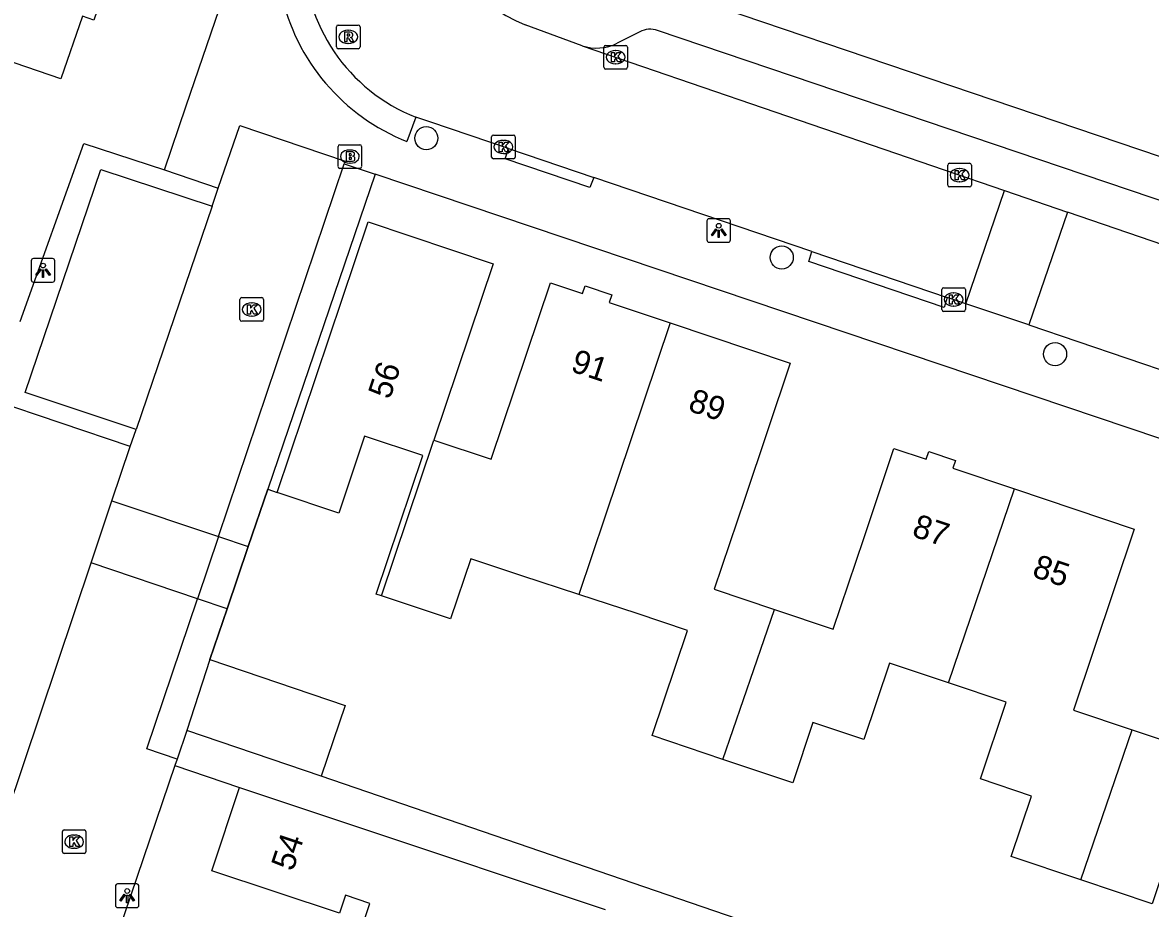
# Model space of a CAD drawing. Extents: x 157767 to 159171, y 387842 to 389425.
# Drawn here: x 158200.72 to 158248.51, y 388329.85 to 388367.37 of the extents above; entities that cross this region are included whole.
import ezdxf

# ---------------------------------------------------------------- set-up
doc = ezdxf.new("R2010")
doc.units = 0
for name, color, linetype in [('IMGEO_Boom', 7, 'Continuous'), ('IMGEO_Brandkraan', 7, 'Continuous'), ('IMGEO_Kolk', 7, 'Continuous'), ('IMGEO_Lichtpunt', 7, 'Continuous'), ('IMGEO_Muur', 7, 'Continuous'), ('IMGEO_Pand', 7, 'Continuous'), ('IMGEO_Pand_nummerreeks', 7, 'Continuous'), ('IMGEO_Rijbaan_lokaal_open', 7, 'Continuous'), ('IMGEO_Rioolput', 7, 'Continuous'), ('IMGEO_Voetpad_open', 7, 'Continuous')]:
    doc.layers.add(name, color=color, linetype=linetype)

msp = doc.modelspace()

# ---------------------------------------------------------------- linework, layer by layer
at = {"layer": 'IMGEO_Boom'}
for centre in [(158217.826, 388362.477), (158232.884, 388357.425), (158244.465, 388353.331)]:
    msp.add_circle(centre, 0.489, dxfattribs=at)
at = {"layer": 'IMGEO_Brandkraan'}
for p, q in [((158214.085, 388361.271), (158214.085, 388362.123)), ((158214.16, 388362.197), (158215.012, 388362.197)), ((158215.086, 388362.123), (158215.086, 388361.271)), ((158214.573, 388361.977), (158214.598, 388361.977)), ((158215.012, 388361.197), (158214.16, 388361.197)), ((158214.596, 388361.417), (158214.571, 388361.417))]:
    msp.add_line(p, q, dxfattribs=at)
for points in [[(158214.085, 388361.271), (158214.085, 388362.123)], [(158214.16, 388362.197), (158215.012, 388362.197)], [(158215.086, 388362.123), (158215.086, 388361.271)], [(158214.433, 388361.897), (158214.433, 388361.497), (158214.646, 388361.497)], [(158214.664, 388361.897), (158214.433, 388361.897)], [(158214.612, 388361.816), (158214.558, 388361.816), (158214.558, 388361.74)], [(158214.558, 388361.74), (158214.611, 388361.74)], [(158214.62, 388361.664), (158214.558, 388361.664), (158214.558, 388361.583)], [(158215.012, 388361.197), (158214.16, 388361.197)], [(158214.558, 388361.583), (158214.62, 388361.583)]]:
    msp.add_lwpolyline(points, dxfattribs=at)
for centre, radius, start, end in [((158214.162, 388362.121), 0.0765, 91.552, 178.448), ((158214.162, 388362.121), 0.0765, 91.552, 178.448), ((158215.01, 388362.121), 0.0765, 1.552, 88.448), ((158215.01, 388362.121), 0.0765, 1.552, 88.448), ((158214.613, 388361.778), 0.0379, 267.8285, 90.9355), ((158214.621, 388361.623), 0.0404, 269.8759, 90.5077), ((158214.668, 388361.752), 0.145, 59.4692, 91.5367), ((158214.693, 388361.799), 0.0922, 285.5137, 58.1501), ((158214.698, 388361.607), 0.105, 301.3115, 78.989), ((158214.162, 388361.273), 0.0765, 181.552, 268.448), ((158214.162, 388361.273), 0.0765, 181.552, 268.448), ((158214.652, 388361.748), 0.251, 268.6676, 293.5347), ((158215.01, 388361.273), 0.0765, 271.552, 358.448), ((158215.01, 388361.273), 0.0765, 271.552, 358.448)]:
    msp.add_arc(centre, radius, start, end, dxfattribs=at)
for centre, major_axis, ratio, start_param, end_param in [((158214.572, 388361.697), (-0.387, 0.002), 0.722429, 4.712389, 7.853982), ((158214.597, 388361.697), (-0.39, 0.002), 0.717154, 1.570796, 4.712389)]:
    msp.add_ellipse(centre, major_axis=major_axis, ratio=ratio, start_param=start_param, end_param=end_param, dxfattribs=at)
at = {"layer": 'IMGEO_Kolk'}
for p, q in [((158225.424, 388366.406), (158226.276, 388366.406)), ((158225.349, 388365.48), (158225.349, 388366.332)), ((158225.837, 388366.186), (158225.862, 388366.186)), ((158226.35, 388366.332), (158226.35, 388365.48)), ((158225.86, 388365.626), (158225.835, 388365.626)), ((158226.276, 388365.406), (158225.424, 388365.406)), ((158220.668, 388362.606), (158221.52, 388362.606)), ((158220.593, 388361.68), (158220.593, 388362.532)), ((158221.081, 388362.386), (158221.106, 388362.386)), ((158221.594, 388362.532), (158221.594, 388361.68)), ((158221.52, 388361.606), (158220.668, 388361.606)), ((158221.104, 388361.826), (158221.079, 388361.826)), ((158239.917, 388360.487), (158239.917, 388361.339)), ((158239.992, 388361.413), (158240.844, 388361.413)), ((158240.405, 388361.193), (158240.43, 388361.193)), ((158240.918, 388361.339), (158240.918, 388360.487)), ((158240.844, 388360.413), (158239.992, 388360.413)), ((158240.428, 388360.633), (158240.403, 388360.633)), ((158239.666, 388355.217), (158239.666, 388356.069)), ((158239.741, 388356.143), (158240.593, 388356.143)), ((158240.154, 388355.923), (158240.179, 388355.923)), ((158240.667, 388356.069), (158240.667, 388355.217)), ((158209.93, 388354.798), (158209.93, 388355.65)), ((158210.005, 388355.724), (158210.857, 388355.724)), ((158210.418, 388355.504), (158210.443, 388355.504)), ((158210.931, 388355.65), (158210.931, 388354.798)), ((158210.441, 388354.944), (158210.416, 388354.944)), ((158240.593, 388355.143), (158239.741, 388355.143)), ((158240.177, 388355.363), (158240.152, 388355.363)), ((158210.857, 388354.724), (158210.005, 388354.724)), ((158202.405, 388332.254), (158202.405, 388333.106)), ((158202.48, 388333.18), (158203.332, 388333.18)), ((158202.893, 388332.96), (158202.918, 388332.96)), ((158203.406, 388333.106), (158203.406, 388332.254)), ((158203.332, 388332.18), (158202.48, 388332.18)), ((158202.916, 388332.4), (158202.891, 388332.4))]:
    msp.add_line(p, q, dxfattribs=at)
for points in [[(158225.424, 388366.406), (158226.276, 388366.406)], [(158225.349, 388365.48), (158225.349, 388366.332)], [(158225.67, 388366.106), (158225.793, 388366.106), (158225.793, 388365.955), (158225.923, 388366.106), (158226.087, 388366.106), (158225.941, 388365.955), (158226.094, 388365.706), (158225.942, 388365.706), (158225.857, 388365.87), (158225.793, 388365.803), (158225.793, 388365.706), (158225.67, 388365.706), (158225.67, 388366.106)], [(158226.35, 388366.332), (158226.35, 388365.48)], [(158226.276, 388365.406), (158225.424, 388365.406)], [(158220.668, 388362.606), (158221.52, 388362.606)], [(158220.593, 388361.68), (158220.593, 388362.532)], [(158220.914, 388362.306), (158221.037, 388362.306), (158221.037, 388362.155), (158221.167, 388362.306), (158221.331, 388362.306), (158221.185, 388362.155), (158221.338, 388361.906), (158221.186, 388361.906), (158221.101, 388362.07), (158221.037, 388362.003), (158221.037, 388361.906), (158220.914, 388361.906), (158220.914, 388362.306)], [(158221.594, 388362.532), (158221.594, 388361.68)], [(158221.52, 388361.606), (158220.668, 388361.606)], [(158239.917, 388360.487), (158239.917, 388361.339)], [(158239.992, 388361.413), (158240.844, 388361.413)], [(158240.238, 388361.113), (158240.361, 388361.113), (158240.361, 388360.962), (158240.491, 388361.113), (158240.655, 388361.113), (158240.509, 388360.962), (158240.662, 388360.713), (158240.51, 388360.713), (158240.425, 388360.877), (158240.361, 388360.81), (158240.361, 388360.713), (158240.238, 388360.713), (158240.238, 388361.113)], [(158240.918, 388361.339), (158240.918, 388360.487)], [(158240.844, 388360.413), (158239.992, 388360.413)], [(158239.666, 388355.217), (158239.666, 388356.069)], [(158239.741, 388356.143), (158240.593, 388356.143)], [(158240.667, 388356.069), (158240.667, 388355.217)], [(158209.93, 388354.798), (158209.93, 388355.65)], [(158210.005, 388355.724), (158210.857, 388355.724)], [(158210.251, 388355.424), (158210.374, 388355.424), (158210.374, 388355.273), (158210.504, 388355.424), (158210.668, 388355.424), (158210.522, 388355.273), (158210.675, 388355.024), (158210.523, 388355.024), (158210.438, 388355.188), (158210.374, 388355.121), (158210.374, 388355.024), (158210.251, 388355.024), (158210.251, 388355.424)], [(158210.931, 388355.65), (158210.931, 388354.798)], [(158239.987, 388355.843), (158240.11, 388355.843), (158240.11, 388355.692), (158240.24, 388355.843), (158240.404, 388355.843), (158240.258, 388355.692), (158240.411, 388355.443), (158240.259, 388355.443), (158240.174, 388355.607), (158240.11, 388355.54), (158240.11, 388355.443), (158239.987, 388355.443), (158239.987, 388355.843)], [(158240.593, 388355.143), (158239.741, 388355.143)], [(158210.857, 388354.724), (158210.005, 388354.724)], [(158202.405, 388332.254), (158202.405, 388333.106)], [(158202.48, 388333.18), (158203.332, 388333.18)], [(158203.406, 388333.106), (158203.406, 388332.254)], [(158202.726, 388332.88), (158202.849, 388332.88), (158202.849, 388332.729), (158202.979, 388332.88), (158203.143, 388332.88), (158202.997, 388332.729), (158203.15, 388332.48), (158202.998, 388332.48), (158202.913, 388332.644), (158202.849, 388332.577), (158202.849, 388332.48), (158202.726, 388332.48), (158202.726, 388332.88)], [(158203.332, 388332.18), (158202.48, 388332.18)]]:
    msp.add_lwpolyline(points, dxfattribs=at)
for centre, start, end in [((158225.426, 388366.33), 91.552, 178.448), ((158225.426, 388366.33), 91.552, 178.448), ((158226.274, 388366.33), 1.552, 88.448), ((158226.274, 388366.33), 1.552, 88.448), ((158225.426, 388365.482), 181.552, 268.448), ((158225.426, 388365.482), 181.552, 268.448), ((158226.274, 388365.482), 271.552, 358.448), ((158226.274, 388365.482), 271.552, 358.448), ((158220.67, 388362.53), 91.552, 178.448), ((158220.67, 388362.53), 91.552, 178.448), ((158221.518, 388362.53), 1.552, 88.448), ((158221.518, 388362.53), 1.552, 88.448), ((158220.67, 388361.682), 181.552, 268.448), ((158220.67, 388361.682), 181.552, 268.448), ((158221.518, 388361.682), 271.552, 358.448), ((158221.518, 388361.682), 271.552, 358.448), ((158239.994, 388361.337), 91.552, 178.448), ((158239.994, 388361.337), 91.552, 178.448), ((158240.842, 388361.337), 1.552, 88.448), ((158240.842, 388361.337), 1.552, 88.448), ((158239.994, 388360.489), 181.552, 268.448), ((158239.994, 388360.489), 181.552, 268.448), ((158240.842, 388360.489), 271.552, 358.448), ((158240.842, 388360.489), 271.552, 358.448), ((158239.743, 388356.067), 91.552, 178.448), ((158239.743, 388356.067), 91.552, 178.448), ((158240.591, 388356.067), 1.552, 88.448), ((158240.591, 388356.067), 1.552, 88.448), ((158210.007, 388355.648), 91.552, 178.448), ((158210.007, 388355.648), 91.552, 178.448), ((158210.855, 388355.648), 1.552, 88.448), ((158210.855, 388355.648), 1.552, 88.448), ((158239.743, 388355.219), 181.552, 268.448), ((158239.743, 388355.219), 181.552, 268.448), ((158240.591, 388355.219), 271.552, 358.448), ((158240.591, 388355.219), 271.552, 358.448), ((158210.007, 388354.8), 181.552, 268.448), ((158210.007, 388354.8), 181.552, 268.448), ((158210.855, 388354.8), 271.552, 358.448), ((158210.855, 388354.8), 271.552, 358.448), ((158202.482, 388333.104), 91.552, 178.448), ((158202.482, 388333.104), 91.552, 178.448), ((158203.33, 388333.104), 1.552, 88.448), ((158203.33, 388333.104), 1.552, 88.448), ((158202.482, 388332.256), 181.552, 268.448), ((158202.482, 388332.256), 181.552, 268.448), ((158203.33, 388332.256), 271.552, 358.448), ((158203.33, 388332.256), 271.552, 358.448)]:
    msp.add_arc(centre, 0.0765, start, end, dxfattribs=at)
for centre, major_axis, ratio, start_param, end_param in [((158225.836, 388365.906), (-0.387, 0.002), 0.722429, 4.712389, 7.853982), ((158225.861, 388365.906), (-0.39, 0.002), 0.717154, 1.570796, 4.712389), ((158221.08, 388362.106), (-0.387, 0.002), 0.722429, 4.712389, 7.853982), ((158221.105, 388362.106), (-0.39, 0.002), 0.717154, 1.570796, 4.712389), ((158240.404, 388360.913), (-0.387, 0.002), 0.722429, 4.712389, 7.853982), ((158240.429, 388360.913), (-0.39, 0.002), 0.717154, 1.570796, 4.712389), ((158240.153, 388355.643), (-0.387, 0.002), 0.722429, 4.712389, 7.853982), ((158240.178, 388355.643), (-0.39, 0.002), 0.717154, 1.570796, 4.712389), ((158210.417, 388355.224), (-0.387, 0.002), 0.722429, 4.712389, 7.853982), ((158210.442, 388355.224), (-0.39, 0.002), 0.717154, 1.570796, 4.712389), ((158202.892, 388332.68), (-0.387, 0.002), 0.722429, 4.712389, 7.853982), ((158202.917, 388332.68), (-0.39, 0.002), 0.717154, 1.570796, 4.712389)]:
    msp.add_ellipse(centre, major_axis=major_axis, ratio=ratio, start_param=start_param, end_param=end_param, dxfattribs=at)
at = {"layer": 'IMGEO_Lichtpunt'}
for p, q in [((158229.717, 388358.972), (158229.717, 388358.165)), ((158229.717, 388358.972), (158229.717, 388358.165)), ((158230.619, 388359.067), (158229.811, 388359.067)), ((158230.619, 388359.067), (158229.811, 388359.067)), ((158230.713, 388358.165), (158230.713, 388358.972)), ((158230.713, 388358.165), (158230.713, 388358.972)), ((158229.811, 388358.071), (158230.619, 388358.071)), ((158229.811, 388358.071), (158230.619, 388358.071)), ((158201.991, 388357.38), (158201.183, 388357.38)), ((158201.991, 388357.38), (158201.183, 388357.38)), ((158201.089, 388357.285), (158201.089, 388356.478)), ((158201.089, 388357.285), (158201.089, 388356.478)), ((158202.085, 388356.478), (158202.085, 388357.285)), ((158202.085, 388356.478), (158202.085, 388357.285)), ((158201.183, 388356.384), (158201.991, 388356.384)), ((158201.183, 388356.384), (158201.991, 388356.384)), ((158204.653, 388330.793), (158204.653, 388329.986)), ((158204.653, 388330.793), (158204.653, 388329.986)), ((158205.555, 388330.888), (158204.747, 388330.888)), ((158205.555, 388330.888), (158204.747, 388330.888)), ((158205.649, 388329.986), (158205.649, 388330.793)), ((158205.649, 388329.986), (158205.649, 388330.793)), ((158204.747, 388329.892), (158205.555, 388329.892)), ((158204.747, 388329.892), (158205.555, 388329.892))]:
    msp.add_line(p, q, dxfattribs=at)
for points in [[(158230.091, 388358.636), (158230.13, 388358.608), (158229.942, 388358.346), (158229.904, 388358.373), (158230.091, 388358.636)], [(158230.193, 388358.588), (158230.24, 388358.588), (158230.24, 388358.266), (158230.193, 388358.266), (158230.193, 388358.588)], [(158230.303, 388358.608), (158230.341, 388358.635), (158230.528, 388358.373), (158230.489, 388358.345), (158230.303, 388358.608)], [(158201.463, 388356.949), (158201.502, 388356.921), (158201.314, 388356.659), (158201.276, 388356.686), (158201.463, 388356.949)], [(158201.565, 388356.901), (158201.612, 388356.901), (158201.612, 388356.579), (158201.565, 388356.579), (158201.565, 388356.901)], [(158201.675, 388356.921), (158201.713, 388356.948), (158201.9, 388356.686), (158201.861, 388356.658), (158201.675, 388356.921)], [(158205.027, 388330.457), (158205.066, 388330.429), (158204.878, 388330.167), (158204.84, 388330.194), (158205.027, 388330.457)], [(158205.129, 388330.409), (158205.176, 388330.409), (158205.176, 388330.087), (158205.129, 388330.087), (158205.129, 388330.409)], [(158205.239, 388330.429), (158205.277, 388330.456), (158205.464, 388330.194), (158205.425, 388330.166), (158205.239, 388330.429)]]:
    msp.add_lwpolyline(points, dxfattribs=at)
for centre in [(158230.216, 388358.77), (158201.588, 388357.083), (158205.152, 388330.591)]:
    msp.add_circle(centre, 0.0994, dxfattribs=at)
for centre, start, end in [((158229.811, 388358.972), 90, 180), ((158229.811, 388358.972), 90, 180), ((158230.619, 388358.972), 0, 90), ((158230.619, 388358.972), 0, 90), ((158229.811, 388358.165), 180, 270), ((158229.811, 388358.165), 180, 270), ((158230.619, 388358.165), 270, 0), ((158230.619, 388358.165), 270, 360), ((158201.183, 388357.285), 90, 180), ((158201.183, 388357.285), 90, 180), ((158201.991, 388357.285), 0, 90), ((158201.991, 388357.285), 0, 90), ((158201.183, 388356.478), 180, 270), ((158201.183, 388356.478), 180, 270), ((158201.991, 388356.478), 270, 0), ((158201.991, 388356.478), 270, 360), ((158204.747, 388330.793), 90, 180), ((158204.747, 388330.793), 90, 180), ((158205.555, 388330.793), 0, 90), ((158205.555, 388330.793), 0, 90), ((158204.747, 388329.986), 180, 270), ((158204.747, 388329.986), 180, 270), ((158205.555, 388329.986), 270, 0), ((158205.555, 388329.986), 270, 360)]:
    msp.add_arc(centre, 0.0946, start, end, dxfattribs=at)
at = {"layer": 'IMGEO_Muur'}
for points in [[(158210.283, 388345.18), (158211.11, 388347.607)], [(158211.11, 388347.607), (158211.509, 388347.473)], [(158209.386, 388342.547), (158210.283, 388345.18)], [(158208.654, 388340.397), (158209.386, 388342.547)]]:
    msp.add_lwpolyline(points, dxfattribs=at)
at = {"layer": 'IMGEO_Pand'}
for points in [[(158198.86, 388377.879), (158197.988, 388375.331), (158205.547, 388372.742), (158203.744, 388367.476), (158203.257, 388367.643), (158202.348, 388364.986), (158197.958, 388366.489), (158198.867, 388369.145), (158195.504, 388370.297), (158196.408, 388372.938), (158193.199, 388374.037), (158193.928, 388376.164), (158191.323, 388377.056), (158188.224, 388378.117), (158189.232, 388381.115), (158192.354, 388380.066)], [(158215.924, 388343.095), (158215.704, 388343.169), (158217.674, 388349.034), (158215.209, 388349.862), (158214.113, 388346.599), (158211.509, 388347.473), (158215.359, 388358.94), (158220.658, 388357.16), (158218.15, 388349.69)], [(158218.15, 388349.69), (158220.57, 388348.878), (158223.081, 388356.354), (158224.447, 388355.896), (158224.556, 388356.219), (158225.685, 388355.841), (158225.576, 388355.518), (158228.16, 388354.65)], [(158228.16, 388354.65), (158225.396, 388346.427), (158224.293, 388343.146)], [(158228.16, 388354.65), (158233.239, 388352.943), (158231.317, 388347.218), (158230.025, 388343.369), (158232.581, 388342.511)], [(158215.924, 388343.095), (158218.15, 388349.69)], [(158232.581, 388342.511), (158235.066, 388341.676), (158236.359, 388345.525), (158237.638, 388349.335), (158239.004, 388348.877), (158239.113, 388349.2), (158240.242, 388348.822), (158240.132, 388348.497), (158242.743, 388347.62)], [(158239.945, 388339.407), (158242.743, 388347.62)], [(158242.743, 388347.62), (158247.823, 388345.915), (158245.251, 388338.255), (158247.727, 388337.423)], [(158224.293, 388343.146), (158221.866, 388343.942), (158219.712, 388344.665), (158218.854, 388342.112), (158215.924, 388343.095)], [(158247.727, 388337.423), (158250.21, 388336.589), (158252.781, 388344.247), (158254.147, 388343.789), (158254.256, 388344.112), (158255.385, 388343.734), (158255.275, 388343.409), (158257.887, 388342.532)], [(158230.394, 388336.162), (158227.391, 388337.171), (158228.886, 388341.623), (158226.755, 388342.338), (158224.293, 388343.146)], [(158230.394, 388336.162), (158232.581, 388342.511)], [(158208.654, 388340.397), (158207.683, 388337.393)], [(158208.654, 388340.397), (158214.388, 388338.441), (158213.37, 388335.454)], [(158239.945, 388339.407), (158237.448, 388340.245), (158236.36, 388337.004), (158234.207, 388337.726), (158233.349, 388335.17), (158232.131, 388335.579), (158230.394, 388336.162)], [(158245.552, 388331.065), (158242.604, 388332.055), (158243.463, 388334.612), (158241.307, 388335.336), (158242.397, 388338.584), (158239.945, 388339.407)], [(158213.37, 388335.454), (158207.683, 388337.393)], [(158245.552, 388331.065), (158247.727, 388337.423)], [(158214.587, 388327.522), (158215.181, 388329.304), (158215.434, 388330.062), (158214.4, 388330.408), (158214.146, 388329.649), (158208.738, 388331.452), (158209.913, 388334.976)], [(158209.913, 388334.976), (158214.657, 388333.395), (158225.4, 388329.813)], [(158255.147, 388334.341), (158252.59, 388335.199), (158251.486, 388331.91), (158249.432, 388332.599), (158248.576, 388330.05), (158245.552, 388331.065)]]:
    msp.add_lwpolyline(points, dxfattribs=at)
at = {"layer": 'IMGEO_Rijbaan_lokaal_open'}
for points in [[(158224.424, 388366.393), (158222.02, 388367.283)], [(158224.424, 388366.393), (158242.328, 388360.257)], [(158221.302, 388362.036), (158218.013, 388363.151), (158217.383, 388363.367)], [(158209.014, 388360.358), (158209.923, 388363.019), (158214.388, 388361.506), (158214.349, 388361.391)], [(158221.302, 388362.036), (158224.918, 388360.811)], [(158209.023, 388345.603), (158214.349, 388361.391)], [(158234.16, 388357.679), (158224.918, 388360.811)], [(158208.755, 388359.599), (158209.014, 388360.358)], [(158240.686, 388355.468), (158242.328, 388360.257)], [(158242.328, 388360.257), (158244.986, 388359.346)], [(158208.755, 388359.599), (158205.526, 388350.143)], [(158244.986, 388359.346), (158243.348, 388354.566)], [(158257.232, 388355.149), (158244.986, 388359.346)], [(158234.16, 388357.679), (158239.9, 388355.734)], [(158240.686, 388355.468), (158239.9, 388355.734)], [(158243.348, 388354.566), (158240.686, 388355.468)], [(158243.348, 388354.566), (158249.58, 388352.454)], [(158205.279, 388349.421), (158205.526, 388350.143)], [(158204.506, 388347.12), (158205.279, 388349.421)], [(158203.621, 388344.484), (158204.506, 388347.12)], [(158204.506, 388347.12), (158209.023, 388345.603)], [(158209.023, 388345.603), (158208.134, 388342.968)], [(158195.026, 388318.901), (158203.621, 388344.484)], [(158208.134, 388342.968), (158203.621, 388344.484)], [(158207.267, 388336.175), (158205.991, 388336.615), (158208.134, 388342.968)], [(158207.176, 388335.906), (158193.823, 388296.623), (158193.889, 388296.514)], [(158207.267, 388336.175), (158207.176, 388335.906)]]:
    msp.add_lwpolyline(points, dxfattribs=at)
for centre, radius, start, end in [((158223.798, 388372.1), 5.134, 170.5579, 249.742), ((158220.123, 388370.333), 7.486, 179.6431, 248.5327)]:
    msp.add_arc(centre, radius, start, end, dxfattribs=at)
at = {"layer": 'IMGEO_Rioolput'}
for p, q in [((158214.017, 388366.343), (158214.017, 388367.195)), ((158214.092, 388367.269), (158214.944, 388367.269)), ((158214.505, 388367.049), (158214.53, 388367.049)), ((158215.018, 388367.195), (158215.018, 388366.343)), ((158214.528, 388366.489), (158214.503, 388366.489)), ((158214.944, 388366.269), (158214.092, 388366.269))]:
    msp.add_line(p, q, dxfattribs=at)
for points in [[(158214.017, 388366.343), (158214.017, 388367.195)], [(158214.092, 388367.269), (158214.944, 388367.269)], [(158214.606, 388366.967), (158214.354, 388366.969), (158214.354, 388366.569)], [(158214.532, 388366.888), (158214.478, 388366.888), (158214.478, 388366.807)], [(158215.018, 388367.195), (158215.018, 388366.343)], [(158214.354, 388366.569), (158214.478, 388366.569), (158214.478, 388366.731), (158214.489, 388366.731)], [(158214.478, 388366.807), (158214.53, 388366.807)], [(158214.536, 388366.702), (158214.607, 388366.569), (158214.747, 388366.569), (158214.682, 388366.695)], [(158214.944, 388366.269), (158214.092, 388366.269)]]:
    msp.add_lwpolyline(points, dxfattribs=at)
for centre, radius, start, end in [((158214.094, 388367.193), 0.0765, 91.552, 178.448), ((158214.094, 388367.193), 0.0765, 91.552, 178.448), ((158214.538, 388366.792), 0.0964, 77.0061, 93.1865), ((158214.552, 388366.849), 0.0378, 276.6634, 79.6772), ((158214.605, 388366.857), 0.109, 350.3612, 89.416), ((158214.942, 388367.193), 0.0765, 1.552, 88.448), ((158214.942, 388367.193), 0.0765, 1.552, 88.448), ((158214.488, 388366.678), 0.0533, 26.0293, 88.6989), ((158214.514, 388366.996), 0.19, 274.7715, 282.9687), ((158214.603, 388366.857), 0.112, 277.5842, 350.9817), ((158214.587, 388366.642), 0.108, 29.5134, 73.7905), ((158214.094, 388366.345), 0.0765, 181.552, 268.448), ((158214.094, 388366.345), 0.0765, 181.552, 268.448), ((158214.942, 388366.345), 0.0765, 271.552, 358.448), ((158214.942, 388366.345), 0.0765, 271.552, 358.448)]:
    msp.add_arc(centre, radius, start, end, dxfattribs=at)
for centre, major_axis, ratio, start_param, end_param in [((158214.504, 388366.769), (-0.387, 0.002), 0.722429, 4.712389, 7.853982), ((158214.529, 388366.769), (-0.39, 0.002), 0.717154, 1.570796, 4.712389)]:
    msp.add_ellipse(centre, major_axis=major_axis, ratio=ratio, start_param=start_param, end_param=end_param, dxfattribs=at)
at = {"layer": 'IMGEO_Voetpad_open'}
for points in [[(158206.731, 388361.142), (158207.656, 388363.849), (158211.167, 388374.122), (158210.098, 388376.863), (158227.437, 388427.591), (158206.398, 388461.811)], [(158222.397, 388373.231), (158224.063, 388370.135), (158264.935, 388356.284), (158297.964, 388376.391)], [(158226.866, 388366.988), (158225.917, 388366.504)], [(158255.222, 388357.702), (158227.627, 388367.044)], [(158298.895, 388363.783), (158266.215, 388343.931), (158215.655, 388360.952)], [(158217.383, 388363.367), (158217.007, 388362.337)], [(158200.612, 388354.718), (158203.311, 388362.254), (158206.731, 388361.142)], [(158224.918, 388360.811), (158224.756, 388360.383), (158221.173, 388361.604), (158221.302, 388362.036)], [(158205.526, 388350.143), (158200.827, 388351.71), (158204.042, 388361.153), (158208.755, 388359.599)], [(158206.731, 388361.142), (158209.014, 388360.358)], [(158214.349, 388361.391), (158215.655, 388360.952)], [(158215.655, 388360.952), (158211.11, 388347.607), (158210.283, 388345.18)], [(158239.9, 388355.734), (158239.766, 388355.301), (158234.028, 388357.251), (158234.16, 388357.679)], [(158205.279, 388349.421), (158199.422, 388351.396)], [(158209.023, 388345.603), (158210.283, 388345.18)], [(158210.283, 388345.18), (158209.386, 388342.547)], [(158209.386, 388342.547), (158208.134, 388342.968)], [(158209.386, 388342.547), (158208.654, 388340.397)], [(158312.755, 388341.098), (158271.151, 388315.645), (158213.37, 388335.454)], [(158207.683, 388337.393), (158207.267, 388336.175)], [(158207.176, 388335.906), (158209.913, 388334.976)]]:
    msp.add_lwpolyline(points, dxfattribs=at)
for centre, radius, start, end in [((158220.23, 388370.48), 8.758, 192.3764, 248.4047), ((158227.313, 388366.114), 0.981, 71.3318, 117.0855), ((158225.038, 388368.224), 1.932, 251.4516, 297.0523)]:
    msp.add_arc(centre, radius, start, end, dxfattribs=at)

# ---------------------------------------------------------------- texts
at = {"layer": 'IMGEO_Pand_nummerreeks'}
for s, rotation, p in [('91', 341.4362, (158223.899, 388352.618)), ('56', 71.4407, (158216.28, 388351.378)), ('89', 341.4362, (158228.871, 388350.949)), ('87', 341.4386, (158238.356, 388345.634)), ('85', 341.4386, (158243.449, 388343.924)), ('54', 71.5602, (158212.176, 388331.393))]:
    msp.add_text(s, height=1, rotation=rotation, dxfattribs=at).set_placement(p)

doc.saveas('drawing.dxf')
